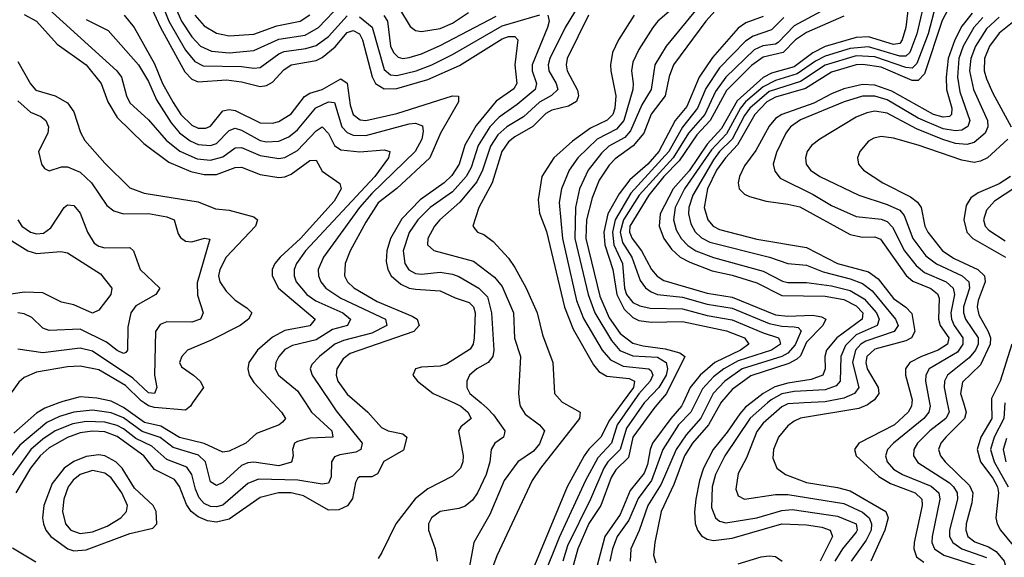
# Model space of a CAD drawing. Header units: inches. Extents: x 884549 to 1028252, y 526810 to 653624.
# Tile 980 of 1056: x 1021076 to 1024247, y 619503 to 621235. Entities that reach past the tile are written whole.
import ezdxf

# ---------------------------------------------------------------- set-up
doc = ezdxf.new("R2010")
doc.units = ezdxf.units.IN
doc.header["$MEASUREMENT"] = 0
doc.layers.add('B0621', color=7, linetype='Continuous')
doc.layers.add('B0622', color=7, linetype='Continuous')

msp = doc.modelspace()

# ---------------------------------------------------------------- linework, layer by layer
at = {"layer": 'B0621', "color": 5}
for points, elevation in [([(1021995.9, 620000), (1022015.9, 619970), (1022080.9, 619910), (1022084.2, 619890), (1022010, 619886.9), (1021970, 619875.4), (1021961.2, 619870), (1021954.6, 619850), (1021956.4, 619830), (1021951.1, 619808.9), (1021910, 619797.2), (1021830, 619809.1), (1021810, 619807.5), (1021790, 619798.3), (1021730, 619743.9), (1021710, 619734.4), (1021690, 619745.6), (1021673.7, 619810), (1021651.6, 619831.6), (1021570, 619856.3), (1021528.5, 619888.5), (1021470, 619908.2), (1021410, 619952.3), (1021370, 619968.7), (1021310, 619976.6), (1021250, 619970.2), (1021203.9, 619956.1), (1021163.2, 619936.8), (1021075.8, 619864.2), (1021015.6, 619790)], 2540), ([(1022077.4, 620000), (1022094.4, 619974.4), (1022178.9, 619870), (1022174.5, 619850), (1022158.6, 619841.4), (1022107, 619833), (1022090, 619826.1), (1022079.9, 619810), (1022078.4, 619761.6), (1022070, 619741.6), (1022050, 619738.1), (1021971.2, 619751.2), (1021845.1, 619754.9), (1021810, 619740.8), (1021730, 619670.6), (1021710, 619665.1), (1021690, 619666.7), (1021670, 619676.4), (1021653.9, 619693.9), (1021641.9, 619721.9), (1021630, 619770), (1021613.5, 619793.5), (1021550, 619817.5), (1021501, 619861), (1021450, 619885.8), (1021410, 619917.1), (1021390, 619927.1), (1021350, 619938.4), (1021290, 619940.7), (1021247.2, 619932.8), (1021190.3, 619909.7), (1021150, 619883.4), (1021112, 619850), (1021052.3, 619767.7)], 2560), ([(1021201.9, 620000), (1021157, 619983), (1021130, 619967.2), (1021057.2, 619902.8)], 2520), ([(1022162.4, 620000), (1022197, 619970), (1022241, 619921), (1022262, 619910), (1022310, 619900.1), (1022322.2, 619890), (1022312, 619848), (1022248.3, 619811.7), (1022228.1, 619771.9), (1022210, 619761.7), (1022170, 619762.4), (1022163.5, 619756.5), (1022156.8, 619743.2), (1022147.9, 619692.1), (1022131.8, 619668.2), (1022103.9, 619656.1), (1022070, 619655), (1021990, 619700.9), (1021950, 619710.6), (1021909.2, 619710.8), (1021850, 619695.3), (1021750, 619625.3), (1021710, 619615.5), (1021680, 619620), (1021650, 619632.7), (1021627.8, 619650), (1021612.4, 619672.4), (1021590.8, 619730.8), (1021573.7, 619753.7), (1021510, 619785.9), (1021475.3, 619830), (1021390, 619892.4), (1021350, 619906.6), (1021310, 619909.3), (1021270, 619903.4), (1021230, 619888.5), (1021170, 619855.2), (1021141.6, 619830), (1021110.9, 619790), (1021063, 619710)], 2580), ([(1021891.1, 620000), (1021919, 619970), (1021932.1, 619950), (1021921.6, 619938.4), (1021911.2, 619930), (1021838.6, 619901.4), (1021803.5, 619870), (1021750, 619844.4), (1021730, 619841), (1021670, 619869.7), (1021590, 619888.4), (1021530, 619924.8), (1021477.6, 619937.6), (1021410, 619985.6), (1021381.1, 620000)], 2520), ([(1021632.6, 620000), (1021625.5, 619990), (1021610, 619977), (1021510, 619985.6), (1021490, 619991.2), (1021477, 620000)], 2480), ([(1022474.5, 620000), (1022496.9, 619990), (1022518.5, 619970), (1022529.5, 619950), (1022496.5, 619923.5), (1022489.1, 619910), (1022504.4, 619830), (1022503.3, 619810), (1022495.4, 619790), (1022470, 619764.1), (1022390, 619723.5), (1022349, 619691), (1022287.2, 619610), (1022242.4, 619517.6), (1022230, 619498.9)], 2620), ([(1022561.6, 620000), (1022582.7, 619982.7), (1022601.6, 619961.6), (1022638.3, 619910), (1022637.5, 619902.6), (1022634.4, 619890), (1022606.1, 619870), (1022594.5, 619850), (1022590.1, 619810), (1022578.3, 619770), (1022550, 619710.5), (1022533.6, 619686.4), (1022510, 619667.6), (1022490, 619659.7), (1022430, 619649.8), (1022401.8, 619630), (1022392.3, 619610), (1022392.3, 619590), (1022414.2, 619530), (1022420.2, 619490)], 2640), ([(1022685.8, 620000), (1022687.1, 619990), (1022704.1, 619964.1), (1022750.3, 619930), (1022765.4, 619910), (1022750, 619867.8), (1022730, 619845.2), (1022680.1, 619810), (1022636.1, 619750), (1022590, 619640.3), (1022537.8, 619550), (1022519.9, 619450)], 2660), ([(1022826.8, 620000), (1022880.8, 619970), (1022878.2, 619950), (1022752.7, 619790), (1022726.5, 619750), (1022612.5, 619507.5), (1022598.7, 619470)], 2680), ([(1023015.9, 620000), (1022975.5, 619944.5), (1022947.9, 619890), (1022908.7, 619851.3), (1022893.7, 619830), (1022839.4, 619730), (1022723.2, 619450)], 2720), ([(1023049.6, 620000), (1023000.2, 619930), (1022982.1, 619870), (1022937.3, 619822.7), (1022897.6, 619750), (1022813.6, 619566.4), (1022758.4, 619430)], 2740), ([(1023087.1, 620000), (1023030, 619918.6), (1023009.6, 619850), (1022970, 619810.2), (1022957.2, 619790), (1022914.3, 619690), (1022840.1, 619540.1), (1022825, 619490)], 2760), ([(1023133.1, 620000), (1023117.8, 619982.2), (1023050.7, 619890), (1023036.2, 619823.8), (1022995.8, 619784.2), (1022980.7, 619759.3), (1022947.1, 619670), (1022908.5, 619611.5), (1022872.9, 619530), (1022839.7, 619410)], 2780), ([(1023212.2, 620000), (1023207.7, 619990), (1023172.6, 619950), (1023113.9, 619870), (1023105.8, 619850), (1023097.8, 619802.2), (1023086.5, 619773.5), (1023041.7, 619718.3), (1023010, 619640.8), (1022960.5, 619570), (1022936, 619476)], 2820), ([(1023251.9, 620000), (1023237.2, 619970), (1023197.7, 619930), (1023147, 619850), (1023110.2, 619750), (1023068, 619692), (1023037.4, 619622.6), (1023000.5, 619570), (1022985.1, 619530), (1022976.9, 619490)], 2840), ([(1023294.1, 620000), (1023269.5, 619950.5), (1023222.4, 619897.6), (1023189.6, 619850), (1023141.9, 619738.1), (1023098.5, 619670), (1023070.7, 619589.3), (1023043.9, 619530), (1023041.7, 619490)], 2860), ([(1023333.5, 620000), (1023293.9, 619930), (1023242.9, 619870), (1023216.8, 619830), (1023182.6, 619737.4), (1023141.7, 619650), (1023120.9, 619550), (1023117.3, 619510), (1023124.9, 619484.9)], 2880), ([(1023431.5, 620000), (1023413.8, 619986.2), (1023394.8, 619965.2), (1023354.6, 619905.4), (1023309.2, 619850), (1023278.1, 619790), (1023265.1, 619750), (1023253.7, 619690), (1023248.7, 619648.7), (1023251.4, 619611.4), (1023258.7, 619590), (1023271.5, 619571.5), (1023290, 619561), (1023310, 619557), (1023370, 619564), (1023530.3, 619610.3), (1023610, 619607.7), (1023659.6, 619599.6), (1023686, 619590), (1023693.6, 619570), (1023654.2, 619490)], 2920), ([(1023484.3, 620000), (1023428.6, 619951.4), (1023347, 619830), (1023316.8, 619770), (1023306.3, 619730), (1023303.6, 619663.6), (1023316.8, 619630), (1023330, 619619.3), (1023350, 619613.7), (1023450, 619629.4), (1023530, 619653.8), (1023563.7, 619656.3), (1023710, 619635.4), (1023770.3, 619610), (1023773.4, 619590), (1023770, 619583.4), (1023725.8, 619530), (1023701.3, 619490)], 2940), ([(1023602.3, 620000), (1023550, 619997.2), (1023530, 619988), (1023470, 619935.4), (1023450, 619907.9), (1023416.2, 619823.7), (1023390, 619773.1), (1023382.7, 619722.7), (1023390, 619700.2), (1023410, 619690.2), (1023510, 619704.9), (1023550, 619705.1), (1023730, 619676.3), (1023790, 619647.6), (1023811.4, 619630), (1023819.7, 619610), (1023818.4, 619590), (1023802.5, 619557.5), (1023753.9, 619490)], 2960), ([(1023815.1, 620000), (1023806.4, 619993.6), (1023778, 619982), (1023590, 619950.8), (1023570, 619941.5), (1023550, 619926.3), (1023519.6, 619890), (1023503, 619850), (1023501.9, 619821.9), (1023514.1, 619790), (1023542.7, 619770), (1023610, 619743.6), (1023710, 619727.7), (1023750, 619717), (1023865.7, 619650), (1023872.7, 619630), (1023862.4, 619590), (1023817.4, 619490)], 2980), ([(1023948.7, 620000), (1023947.7, 619990), (1023937.6, 619970), (1023893.2, 619930), (1023778, 619870), (1023763.9, 619850), (1023770.1, 619830), (1023842.7, 619762.7), (1023880.7, 619740.7), (1023959.8, 619710), (1023980.9, 619690), (1023982.1, 619670), (1023956.1, 619550), (1023955, 619530), (1023964.1, 619504.1), (1023987.4, 619487.4)], 3020), ([(1024006.1, 620000), (1024007.9, 619990), (1024003.6, 619970), (1023987.7, 619950), (1023890.1, 619870), (1023871, 619850), (1023864.8, 619830), (1023870.1, 619810), (1023890, 619787), (1023919.5, 619770), (1024011.8, 619731.8), (1024036, 619710), (1024039.8, 619690), (1024014.4, 619570), (1024014, 619550), (1024021.6, 619530), (1024051.8, 619510), (1024156, 619476)], 3040), ([(1024063, 620000), (1024069.1, 619970), (1024058.7, 619950), (1024006.9, 619910), (1023966.8, 619870), (1023955.7, 619850), (1023954.1, 619830), (1023968.5, 619808.5), (1024070, 619742.8), (1024083.7, 619730), (1024095.2, 619710), (1024095.8, 619690), (1024070.3, 619590), (1024070.6, 619570), (1024081, 619550), (1024109.7, 619529.7), (1024190, 619502)], 3060), ([(1024115.1, 620000), (1024124.5, 619970), (1024118.4, 619950), (1024058.2, 619890), (1024042.1, 619870), (1024035.5, 619850), (1024041.2, 619830), (1024056.9, 619810), (1024134.5, 619734.5), (1024145.5, 619710), (1024142.1, 619677.9), (1024124.3, 619610), (1024122.6, 619590), (1024129.5, 619570), (1024152.4, 619552.4), (1024196.2, 619536.2), (1024221, 619521), (1024246.7, 619490), (1024252.1, 619470)], 3080), ([(1024206.2, 620000), (1024206.4, 619950), (1024171.8, 619890), (1024159.2, 619850), (1024169.8, 619810), (1024210, 619757.7), (1024224.9, 619730), (1024228.2, 619710), (1024220, 619630), (1024223.5, 619610), (1024235.1, 619590), (1024296, 619516)], 3120), ([(1024248.2, 620000), (1024245.1, 619950), (1024214.4, 619890), (1024202.9, 619850), (1024214, 619810), (1024259.4, 619730)], 3140), ([(1024254.2, 619885.8), (1024243.4, 619850), (1024251.4, 619810)], 3160), ([(1021052.9, 619532.9), (1021127.9, 619487.9)], 2580), ([(1023390, 619481.8), (1023463.7, 619503.7), (1023490, 619507.6), (1023510, 619505), (1023531.7, 619490)], 2880)]:
    msp.add_lwpolyline(points, dxfattribs=dict(at, elevation=elevation))
for points, elevation in [([(1021330, 619832.7), (1021290, 619827.5), (1021250, 619811.3), (1021219, 619790), (1021180, 619740), (1021153.2, 619670), (1021149.4, 619630), (1021152.1, 619610), (1021160.1, 619590), (1021175.5, 619570), (1021230.2, 619530), (1021250, 619523.2), (1021290, 619526.8), (1021430, 619579.7), (1021504.1, 619596), (1021517.8, 619610), (1021515.3, 619650), (1021505.7, 619670), (1021445.2, 619725.2), (1021405.9, 619790), (1021385.2, 619810), (1021350, 619829.4)], 2620), ([(1021310, 619781.9), (1021270, 619769.2), (1021248.3, 619751.7), (1021231.8, 619730), (1021217.8, 619690), (1021213.2, 619650), (1021222.6, 619610), (1021240.1, 619590), (1021270, 619579.3), (1021310, 619584.7), (1021356.8, 619603.2), (1021401, 619630), (1021419.4, 619650), (1021422.7, 619670), (1021404.1, 619710), (1021370, 619759), (1021350, 619773.5)], 2640)]:
    msp.add_lwpolyline(points, close=True, dxfattribs=dict(at, elevation=elevation))
at = {"layer": 'B0622', "color": 5}
for points, elevation in [([(1023315.4, 621390), (1023131.2, 621230), (1023114.6, 621210), (1023070, 621139.4), (1023050, 621098.5), (1023046.2, 621070), (1023052, 621030), (1023050.1, 621010), (1023021.3, 620910), (1022997.7, 620882.3), (1022935.6, 620850), (1022873.4, 620790), (1022845.5, 620750), (1022820.4, 620690), (1022813.4, 620646.6), (1022824.2, 620530), (1022868.5, 620330), (1022892, 620272), (1022952.2, 620170), (1022978.7, 620138.7), (1023018.8, 620118.8), (1023102.3, 620110), (1023110, 620104.1), (1023115.4, 620090), (1023106.5, 620070), (1023070, 620029), (1023049.6, 620000)], 2740), ([(1023945.7, 621350), (1023930.2, 621210), (1023918.2, 621170), (1023910, 621158.6), (1023890, 621154.8), (1023810, 621180.1), (1023770, 621177.6), (1023670, 621148.6), (1023630, 621128.2), (1023570, 621083.8), (1023497.3, 621062.7), (1023470, 621049.2), (1023386, 620974), (1023335.7, 620884.3), (1023290, 620834.2), (1023231.4, 620748.6), (1023180.4, 620690), (1023138.4, 620610), (1023135, 620570), (1023150.8, 620530), (1023175.4, 620495.4), (1023203.2, 620470), (1023233.6, 620453.6), (1023305.9, 620425.9), (1023370, 620412.4), (1023450, 620387.6), (1023530, 620346.1), (1023670, 620344.4), (1023730, 620333.8), (1023770, 620312.6), (1023790.8, 620290), (1023789.2, 620270), (1023707.2, 620210), (1023673.7, 620170), (1023669.1, 620150), (1023670.3, 620109.7), (1023662.4, 620090), (1023624.5, 620075.5), (1023550, 620064.3), (1023507.6, 620052.4), (1023469.8, 620030), (1023431.5, 620000)], 2920), ([(1021562.2, 621310), (1021597, 621230), (1021630, 621179.5), (1021658.1, 621150), (1021693.4, 621133.4), (1021750, 621128.9), (1021830, 621136.2), (1021910, 621172.5), (1021994.8, 621185.2), (1022038, 621210), (1022110, 621285.5)], 2660), ([(1022892.2, 621310), (1022832.5, 621210), (1022783.4, 621110), (1022777.8, 621090), (1022779.8, 621070), (1022803.7, 621030), (1022809.2, 621010), (1022789, 620991), (1022750, 620969.7), (1022697.9, 620922.1), (1022644.3, 620890), (1022616, 620864), (1022592.2, 620827.8), (1022566.7, 620750), (1022547.5, 620712.5), (1022493, 620647), (1022428.3, 620590), (1022411.5, 620570), (1022390.7, 620530), (1022389.6, 620509.6), (1022410, 620490.9), (1022537.2, 620457.2), (1022605.4, 620405.4), (1022630, 620375.3), (1022665.7, 620290), (1022668.9, 620208.9), (1022688.2, 620150), (1022682.1, 620030), (1022685.8, 620000)], 2660), ([(1023995.9, 621324.1), (1023964.9, 621190), (1023943, 621130), (1023930, 621117.5), (1023910, 621117.7), (1023810, 621148.2), (1023750, 621142.3), (1023670, 621117.9), (1023638.4, 621101.6), (1023579.5, 621060.5), (1023510, 621039.8), (1023470, 621019.1), (1023413.5, 620970), (1023396.8, 620950), (1023352.2, 620867.8), (1023303.9, 620816.1), (1023217.2, 620690), (1023186.9, 620630), (1023181.8, 620590), (1023190, 620558.1), (1023205.7, 620530), (1023227.1, 620507.1), (1023253.6, 620490), (1023310, 620468.5), (1023470, 620425.1), (1023532.6, 620392.6), (1023550, 620388.5), (1023610, 620388.7), (1023690, 620377.8), (1023750, 620363), (1023795.7, 620335.7), (1023834.9, 620290), (1023843.5, 620270), (1023837.3, 620250), (1023770, 620219.1), (1023734.9, 620185.1), (1023720, 620150), (1023718.2, 620070), (1023704.9, 620055.1), (1023670, 620042.5), (1023570, 620037.2), (1023530, 620029.6), (1023495.7, 620010), (1023484.3, 620000)], 2940), ([(1021169.5, 621269.5), (1021388.8, 621070), (1021403.2, 621050), (1021419.1, 620990), (1021430, 620967.4), (1021490, 620912.2), (1021547, 620847), (1021591.1, 620811.1), (1021646.9, 620786.9), (1021690, 620782.5), (1021730, 620793.5), (1021770, 620822.1), (1021790, 620823.2), (1021850, 620797.5), (1021910, 620788), (1021930, 620790.6), (1021970, 620813.9), (1022030, 620876.6), (1022050, 620890.1), (1022070, 620868.9), (1022090, 620830.1), (1022110, 620816.1), (1022171.1, 620808.9), (1022250, 620816), (1022267.6, 620810), (1022263.3, 620790), (1022219.1, 620730), (1021995.7, 620490), (1021967, 620450), (1021960.1, 620430), (1021959.7, 620410), (1021966.3, 620390), (1022000.7, 620350), (1022029.6, 620329.6), (1022116.9, 620290), (1022140.7, 620270), (1022131, 620250), (1022083.2, 620236.8), (1022030, 620203.4), (1021954.6, 620185.4), (1021930, 620172.5), (1021910.1, 620150), (1021900.9, 620130), (1021898.7, 620110), (1021908.8, 620090), (1021970, 620038.7), (1021995.9, 620000)], 2540), ([(1021501.4, 621270), (1021528.9, 621210), (1021607.3, 621067.3), (1021630, 621043.4), (1021650, 621034.8), (1021741.3, 621041.3), (1021790, 621035.5), (1021850, 621020.2), (1021870, 621022.9), (1021890, 621034.2), (1021926, 621074), (1021949.8, 621090.2), (1022030, 621104.1), (1022050, 621113.2), (1022091.8, 621148.2), (1022130, 621194.4), (1022150, 621200.2), (1022170, 621189.2), (1022179.5, 621170), (1022210.8, 621050.8), (1022221.5, 621030), (1022250, 621012.1), (1022290, 621013.1), (1022390, 621042.1), (1022492.1, 621087.9), (1022630, 621173.7), (1022650, 621180.9), (1022670, 621180.7), (1022680.1, 621170), (1022670.7, 621090), (1022676.4, 621030), (1022667.2, 621012.8), (1022610, 620972.8), (1022545.7, 620894.3), (1022509.6, 620830.4), (1022490.8, 620769.2), (1022467.2, 620732.8), (1022443.2, 620710), (1022365.6, 620654.4), (1022306.4, 620593.6), (1022270, 620530), (1022257.9, 620490), (1022255.8, 620455.8), (1022260.8, 620430), (1022272.5, 620410), (1022303.2, 620383.2), (1022330, 620370.3), (1022350, 620366.6), (1022430, 620361.9), (1022478.6, 620338.5), (1022523.7, 620323.7), (1022537.3, 620310), (1022542.2, 620290), (1022539, 620210), (1022536.7, 620190), (1022526.4, 620173.6), (1022450, 620124.6), (1022430, 620118.4), (1022370, 620115.6), (1022350.5, 620110), (1022341.7, 620090), (1022356.9, 620070), (1022407.5, 620030), (1022474.5, 620000)], 2620), ([(1021532.2, 621290), (1021555.8, 621230), (1021610, 621136.5), (1021640.2, 621100.2), (1021666.6, 621086.6), (1021790, 621084.1), (1021830, 621078.6), (1021850, 621081.4), (1021910, 621124.7), (1021927.4, 621132.6), (1021997.3, 621142.7), (1022030, 621152.4), (1022070, 621181.6), (1022130, 621248.1)], 2640), ([(1022299.1, 621270), (1022333.4, 621213.4), (1022350, 621200.9), (1022370, 621197), (1022430, 621206.9), (1022470, 621224.4), (1022521.1, 621258.9)], 2680), ([(1023271.3, 621288.7), (1023158.3, 621150), (1023121.1, 621090), (1023109.2, 621010), (1023079.6, 620960.4), (1023043.4, 620876.6), (1023024.2, 620855.8), (1022972.8, 620827.2), (1022950, 620805.4), (1022906.7, 620750), (1022878.7, 620690), (1022865.9, 620630), (1022863.6, 620530), (1022906.1, 620350), (1022928, 620290), (1022981.3, 620201.3), (1023008.8, 620168.8), (1023050, 620152.2), (1023130, 620147.5), (1023158.2, 620130), (1023162.3, 620110), (1023157.4, 620090), (1023134, 620050), (1023090, 620004.1), (1023087.1, 620000)], 2760), ([(1023325.1, 621274.9), (1023286.1, 621230), (1023181, 621090), (1023167.4, 621052.6), (1023154.5, 620990), (1023110, 620930.3), (1023086.1, 620870), (1023051.8, 620828.2), (1022993.5, 620786.5), (1022973.9, 620766.1), (1022942.1, 620717.9), (1022919.3, 620660.7), (1022901.1, 620590), (1022898.6, 620530), (1022943.7, 620343.7), (1022974, 620274), (1023010, 620223.8), (1023050, 620192.7), (1023083.9, 620183.9), (1023155, 620175), (1023201.6, 620161.6), (1023218, 620150), (1023159.1, 620030), (1023133.1, 620000)], 2780), ([(1023672.1, 621270), (1023570, 621215.9), (1023518.2, 621161.8), (1023510, 621156.7), (1023469.4, 621150.6), (1023441.6, 621138.4), (1023350, 621050.4), (1023316.6, 621003.4), (1023282.2, 620930), (1023230.2, 620870), (1023180.1, 620790), (1023070.6, 620670), (1023020.4, 620590), (1023009.4, 620550), (1023016.9, 620516.9), (1023047.2, 620470), (1023074.2, 620394.2), (1023091.5, 620371.5), (1023110, 620357.9), (1023130, 620349.8), (1023210, 620341.5), (1023290, 620318.9), (1023370, 620305.3), (1023490, 620255.6), (1023530, 620247.7), (1023570, 620245.8), (1023582.9, 620242.9), (1023592.7, 620232.7), (1023572.9, 620187.1), (1023550, 620160.3), (1023529.9, 620150.1), (1023403, 620110), (1023346.8, 620070), (1023309.1, 620030), (1023294.1, 620000)], 2860), ([(1024074.2, 621285.8), (1024046.9, 621233.1), (1023990, 621061.1), (1023970, 621039.7), (1023950, 621039.8), (1023850, 621082.2), (1023791.3, 621091.3), (1023770, 621090.3), (1023690, 621066.3), (1023606.1, 621013.9), (1023510, 620985.9), (1023482.5, 620970), (1023443.4, 620930), (1023387.8, 620832.2), (1023348.9, 620790), (1023320.4, 620750), (1023291.3, 620690), (1023279.8, 620630), (1023291.9, 620590), (1023309.6, 620570), (1023330, 620558.9), (1023450, 620528), (1023610, 620500.6), (1023709.5, 620450), (1023810, 620422.9), (1023840.4, 620400.4), (1023890, 620336.5), (1023930, 620308.9), (1023948.7, 620288.7), (1023958.6, 620230), (1023948, 620210), (1023930, 620200.5), (1023830, 620173.9), (1023804, 620150), (1023801, 620130), (1023805.7, 620110), (1023841, 620050), (1023843.1, 620030), (1023828.5, 620010), (1023815.1, 620000)], 2980), ([(1021090, 621252.2), (1021129.6, 621230), (1021196.7, 621156.7), (1021290, 621089.7), (1021337.5, 621030), (1021359.5, 620970), (1021390, 620920.1), (1021475.9, 620835.9), (1021555.7, 620775.7), (1021626.4, 620746.4), (1021670, 620736.1), (1021710, 620736.4), (1021770, 620758.8), (1021790, 620759.7), (1021850, 620736.6), (1021910, 620726.9), (1021930, 620728.9), (1021950, 620737.2), (1022010, 620781.5), (1022030, 620782.5), (1022050, 620747.6), (1022107.2, 620707.2), (1022111.5, 620690), (1022089, 620650), (1021979.8, 620530), (1021914.7, 620470), (1021897.6, 620450), (1021888.9, 620430), (1021888.9, 620410), (1021909.4, 620370), (1022027.2, 620270), (1022010, 620248.5), (1021930, 620233.2), (1021890, 620212.3), (1021841.1, 620170), (1021813.8, 620130), (1021810.1, 620110), (1021814.2, 620090), (1021830, 620065.7), (1021891.1, 620000)], 2520), ([(1021412.1, 621250), (1021443.8, 621210), (1021510, 621092.5), (1021535.5, 621030), (1021570, 620968.9), (1021595.1, 620930), (1021630, 620895.4), (1021650, 620885.9), (1021674.8, 620885.2), (1021690, 620892.3), (1021730, 620941), (1021750, 620946.2), (1021770, 620942.3), (1021850, 620903.2), (1021890, 620901.7), (1021910, 620906.8), (1021950, 620931.6), (1021992.5, 620987.5), (1022010, 620998), (1022050, 621009.8), (1022110, 621044.8), (1022130.4, 621030.4), (1022140.2, 620960.2), (1022149.2, 620930), (1022172.1, 620912.1), (1022190.1, 620910.1), (1022290, 620932.6), (1022469.4, 620989.4), (1022489, 620989), (1022488.9, 620970), (1022430.8, 620870), (1022396.5, 620790), (1022290, 620691.7), (1022230, 620644.5), (1022190, 620583.2), (1022139.9, 620490), (1022123.8, 620450), (1022121.3, 620410), (1022131.4, 620390), (1022151.3, 620371.3), (1022227.5, 620327.5), (1022339.7, 620279.7), (1022355.3, 620270), (1022362.5, 620250), (1022345.6, 620230), (1022140.2, 620159.8), (1022117.3, 620142.7), (1022096.9, 620110), (1022094.8, 620090), (1022099.9, 620070), (1022130, 620028.1), (1022162.4, 620000)], 2580), ([(1021639.2, 621250), (1021670, 621215.3), (1021710, 621191.7), (1021750, 621182.9), (1021830, 621188.7), (1021904.3, 621215.7), (1021978.9, 621230), (1022010, 621250.8)], 2680), ([(1022170, 621244.2), (1022211.1, 621211.1), (1022250, 621074.5), (1022270, 621057.8), (1022290, 621055.3), (1022352.6, 621070), (1022403.2, 621090), (1022470, 621123), (1022630, 621215.8), (1022750.5, 621250.5)], 2640), ([(1022248.8, 621248.8), (1022260.1, 621230), (1022269.8, 621150), (1022279.3, 621130), (1022294.6, 621114.6), (1022310, 621110.4), (1022330, 621112.9), (1022370, 621125.1), (1022430, 621151.9), (1022610, 621246.6)], 2660), ([(1022776.2, 621250), (1022781.2, 621230), (1022775.1, 621210), (1022726.6, 621090), (1022726.2, 621070), (1022740.5, 621030), (1022735.5, 621010), (1022678.4, 620961.6), (1022619.4, 620920.6), (1022590.2, 620889.8), (1022552.3, 620830), (1022530, 620759.1), (1022513.9, 620730), (1022470, 620680.8), (1022398, 620630), (1022358.3, 620590), (1022330, 620549.3), (1022310.4, 620490), (1022316.2, 620450), (1022329.1, 620429.1), (1022350, 620417.3), (1022370, 620414.7), (1022430, 620421.2), (1022470, 620415.2), (1022490, 620408.1), (1022554.6, 620370), (1022582.1, 620342.1), (1022595.2, 620290), (1022602.3, 620170), (1022599, 620150), (1022584.2, 620130), (1022548.1, 620110), (1022524.7, 620090), (1022515.5, 620070), (1022515.9, 620050), (1022525.2, 620030), (1022561.6, 620000)], 2640), ([(1022907.9, 621250), (1022839.3, 621110), (1022835.5, 621090), (1022838.9, 621070), (1022871.8, 621008.2), (1022875.4, 620990), (1022868.5, 620971.5), (1022843.7, 620956.3), (1022790, 620943.9), (1022770, 620932.6), (1022728.7, 620891.3), (1022670, 620858.1), (1022650, 620842), (1022628.6, 620810), (1022597.2, 620710), (1022554.2, 620630), (1022535.5, 620570), (1022550.1, 620550.1), (1022570, 620542.8), (1022600.8, 620520.8), (1022650, 620466.4), (1022670, 620436.3), (1022707.2, 620370), (1022742.6, 620290), (1022759.4, 620219.4), (1022792.8, 620130), (1022798.6, 620030), (1022822.4, 620002.4), (1022826.8, 620000)], 2680), ([(1023054.6, 621250), (1023003.9, 621170), (1022985.1, 621130), (1022978.1, 621090), (1022979.2, 621070), (1022995.7, 620990), (1022992.2, 620950), (1022985.7, 620930), (1022968.2, 620911.8), (1022914, 620886), (1022855.8, 620844.2), (1022795.6, 620790), (1022757.1, 620730), (1022745.2, 620654.8), (1022750, 620611.7), (1022772.7, 620552.7), (1022830, 620308.6), (1022858, 620238), (1022923.4, 620123.4), (1022941.4, 620101.4), (1022966.9, 620086.9), (1023038.7, 620078.7), (1023055.8, 620070), (1023052.4, 620050), (1023015.9, 620000)], 2720), ([(1023470, 621245.7), (1023414.7, 621225.3), (1023390, 621208.2), (1023307, 621113), (1023264.1, 621050), (1023224.5, 620955.5), (1023187.1, 620910), (1023134, 620810), (1023099.3, 620770), (1023040.7, 620719.3), (1023006.3, 620673.7), (1022970.4, 620609.6), (1022956.9, 620550), (1022960.5, 620510), (1022986.4, 620430), (1022998.9, 620350), (1023022.8, 620302.8), (1023050, 620275.5), (1023070, 620265.9), (1023110, 620260), (1023210, 620262.5), (1023352, 620232), (1023410.1, 620210), (1023423.9, 620190), (1023397.6, 620170), (1023314.8, 620130), (1023266.8, 620090), (1023234.9, 620050), (1023212.2, 620000)], 2820), ([(1023537.2, 621242.8), (1023497.3, 621202.7), (1023438.1, 621181.9), (1023413.6, 621166.4), (1023330, 621080.5), (1023286, 621014), (1023259, 620950), (1023210.8, 620889.2), (1023166.5, 620810), (1023043.9, 620676.1), (1022993.2, 620590), (1022984.7, 620550), (1022989.3, 620509.4), (1023017.5, 620450), (1023023.8, 620370), (1023030, 620349.7), (1023050, 620323.3), (1023072.9, 620312.9), (1023105.8, 620305.8), (1023210, 620303.1), (1023290, 620282), (1023370, 620268.1), (1023470, 620225.7), (1023519.2, 620210), (1023522.6, 620202.6), (1023526.1, 620190), (1023497.5, 620170), (1023390, 620135.3), (1023343.4, 620110), (1023310, 620084.4), (1023274.4, 620045.6), (1023251.9, 620000)], 2840), ([(1023730, 621247), (1023610, 621193.7), (1023574.8, 621170), (1023535, 621130), (1023470, 621114), (1023432.7, 621087.3), (1023352.5, 621007.5), (1023299, 620910), (1023256.3, 620863.7), (1023199.4, 620780.6), (1023150, 620730), (1023101.5, 620670), (1023040.9, 620570), (1023040.1, 620550), (1023048.1, 620530), (1023078.3, 620490), (1023111, 620430), (1023129, 620409), (1023150, 620394.8), (1023290, 620353.7), (1023370, 620340.6), (1023510, 620284.1), (1023550, 620279.7), (1023630, 620283.1), (1023657.7, 620277.7), (1023672.1, 620270), (1023662.4, 620250), (1023610, 620196.5), (1023590, 620152.4), (1023579.1, 620140.9), (1023552.5, 620127.5), (1023430, 620088), (1023370, 620043.1), (1023335.8, 620004.2), (1023333.5, 620000)], 2880), ([(1024020.1, 621259.9), (1024001.5, 621190), (1023965.7, 621094.3), (1023950, 621079.5), (1023930, 621081), (1023830, 621115.4), (1023770, 621119.1), (1023670, 621088.9), (1023590, 621035.9), (1023490, 621003.8), (1023427.6, 620950), (1023410, 620926.5), (1023369.9, 620850), (1023329.7, 620810.3), (1023310, 620784.1), (1023243.6, 620670), (1023231, 620630), (1023229.3, 620610), (1023236.8, 620576.8), (1023251.2, 620551.2), (1023271.9, 620531.9), (1023298.5, 620518.5), (1023490.2, 620470), (1023550, 620449.1), (1023610, 620444.2), (1023663.1, 620423.1), (1023750, 620400.3), (1023790, 620385), (1023820.9, 620360.9), (1023897, 620270), (1023905, 620250), (1023892.3, 620230), (1023800.5, 620199.5), (1023784.9, 620190), (1023767.5, 620170), (1023757.6, 620130), (1023777.9, 620050), (1023764.6, 620030), (1023730, 620015.2), (1023670, 620003.6), (1023602.3, 620000)], 2960), ([(1024143.4, 621256.6), (1024110, 621214.7), (1024087.5, 621170), (1024065.9, 621110), (1024059.2, 621050), (1024060.6, 621010), (1024077.4, 620950), (1024077, 620930), (1024070, 620923.4), (1024050, 620921.3), (1024018.9, 620930), (1023884.4, 621004.4), (1023830, 621024.6), (1023790, 621026.5), (1023730, 621012), (1023690, 620996.8), (1023633.9, 620966.1), (1023530.5, 620930), (1023510, 620916.4), (1023490, 620892.1), (1023446.7, 620813.3), (1023410, 620763.8), (1023393.6, 620730), (1023389.2, 620709.2), (1023393.2, 620690), (1023410, 620673.2), (1023425.9, 620665.9), (1023479.5, 620650), (1023550, 620641.2), (1023588.3, 620631.7), (1023750, 620543), (1023790, 620534.7), (1023830, 620535.9), (1023847.7, 620527.7), (1023930.4, 620410.4), (1023952.6, 620392.6), (1024010, 620368.9), (1024031.6, 620351.6), (1024037.3, 620337.3), (1024034.6, 620270), (1024040.4, 620250), (1024068.2, 620210), (1024064.2, 620190), (1024034.3, 620170), (1023980.6, 620150), (1023943, 620130), (1023928.3, 620110), (1023928.5, 620090), (1023949.8, 620010), (1023948.7, 620000)], 3020), ([(1024177.6, 621242.4), (1024149, 621210), (1024114.7, 621150), (1024100.7, 621110), (1024096, 621050), (1024103.2, 621003.2), (1024135.8, 620910), (1024129.3, 620890.7), (1024110, 620879.6), (1024090, 620877.1), (1024050, 620883.6), (1023970, 620917.7), (1023870, 620977.1), (1023830, 620988.7), (1023790, 620988.4), (1023731.4, 620970), (1023590, 620912), (1023558.2, 620890), (1023542.8, 620870), (1023513.2, 620806.8), (1023502.3, 620770), (1023507.3, 620747.3), (1023525, 620725), (1023631.8, 620671.8), (1023690, 620635.9), (1023770, 620600.9), (1023850, 620592.9), (1023870, 620585.2), (1023886.5, 620566.5), (1023925.7, 620490), (1023962.6, 620442.6), (1023990, 620421), (1024059.7, 620390), (1024082.7, 620370), (1024086.2, 620350), (1024074.4, 620290), (1024076.7, 620270), (1024085, 620250), (1024113.5, 620210), (1024113.8, 620190), (1024095.9, 620164.1), (1024005.2, 620110), (1023994.2, 620090), (1023993.2, 620070), (1024006.1, 620000)], 3040), ([(1024230, 621243), (1024190, 621205.5), (1024154.3, 621150), (1024139.3, 621110), (1024135.1, 621070), (1024148, 621010), (1024193.3, 620910), (1024193.8, 620890), (1024185.4, 620870), (1024150, 620839.5), (1024126.7, 620833.3), (1024090, 620836.6), (1024048.6, 620848.6), (1023963.9, 620884), (1023870, 620933.7), (1023830, 620940.8), (1023804.5, 620935.5), (1023770, 620920.6), (1023653, 620850), (1023626.4, 620830), (1023611.6, 620810), (1023606.5, 620790), (1023608.9, 620770), (1023622.8, 620750), (1023652.9, 620730), (1023778.9, 620670), (1023870, 620640.1), (1023910, 620621.2), (1023924.7, 620604.7), (1023952, 620530), (1023994.7, 620474.7), (1024028.2, 620448.2), (1024111.4, 620410), (1024133.2, 620390), (1024134.4, 620370), (1024116, 620310), (1024115.5, 620290), (1024121.6, 620270), (1024162.9, 620210), (1024163, 620190), (1024154.2, 620170), (1024134.1, 620145.9), (1024063.7, 620090), (1024054.3, 620070), (1024052.8, 620050), (1024063, 620000)], 3060), ([(1021290, 621235.9), (1021360.6, 621200.6), (1021458.6, 621090), (1021490, 621035.6), (1021516.6, 620976.6), (1021563.1, 620903.1), (1021590.6, 620870.6), (1021624.3, 620844.3), (1021650, 620832.9), (1021690.5, 620829.5), (1021710, 620836.6), (1021750, 620877.8), (1021770, 620885.4), (1021790, 620879.7), (1021850, 620846.3), (1021870, 620842.1), (1021910, 620843.9), (1021942.1, 620857.9), (1021970, 620880.1), (1022029.3, 620950.7), (1022070.1, 620970.1), (1022090, 620968.4), (1022113.6, 620890), (1022130, 620871.4), (1022150, 620863.1), (1022190, 620862.2), (1022330, 620899.6), (1022350, 620901.5), (1022372.8, 620892.8), (1022375.3, 620875.3), (1022370.6, 620850), (1022349.1, 620810), (1022210, 620675), (1022170.5, 620630), (1022053.8, 620470), (1022037.2, 620430), (1022037.6, 620410), (1022045.5, 620390), (1022061.4, 620370), (1022110, 620338.3), (1022253.3, 620270), (1022257.8, 620250), (1022210, 620225), (1022118.5, 620201.5), (1022091.1, 620190), (1022040.9, 620150), (1022016.5, 620123.5), (1022011.6, 620110), (1022017.8, 620090), (1022077.4, 620000)], 2560), ([(1024278.4, 621230), (1024230, 621191.4), (1024199.3, 621150), (1024183.3, 621110), (1024182.5, 621070), (1024190, 621044.8), (1024210, 620998.5), (1024268.9, 620890)], 3080), ([(1021070, 621101), (1021110, 621028.3), (1021128, 621008), (1021190, 620989.7), (1021230, 620967.2), (1021250, 620938.4), (1021271.8, 620871.8), (1021285.9, 620845.9), (1021350, 620772.5), (1021430, 620693.8), (1021476.4, 620676.4), (1021650, 620648.2), (1021706, 620626), (1021750, 620621.1), (1021830, 620600.1), (1021841.8, 620590), (1021835.5, 620570), (1021741.1, 620470), (1021720.1, 620430), (1021716.2, 620410), (1021720.3, 620390), (1021740.7, 620360.7), (1021770, 620331.6), (1021807, 620307), (1021823.7, 620290), (1021812.2, 620270), (1021785.2, 620250), (1021690, 620200.8), (1021616.5, 620170), (1021597.7, 620150), (1021590.8, 620130), (1021596.8, 620116.8), (1021635.5, 620090), (1021656.6, 620070), (1021668.1, 620050), (1021632.6, 620000)], 2480), ([(1021070, 620973.4), (1021110, 620937.7), (1021143.4, 620923.4), (1021159.8, 620910), (1021168.3, 620890), (1021166, 620870), (1021135.8, 620810), (1021145.4, 620770), (1021155.6, 620755.6), (1021170, 620748), (1021210, 620760.5), (1021230, 620761.2), (1021270, 620743.9), (1021306.5, 620710), (1021356.3, 620636.3), (1021379.2, 620619.3), (1021409.6, 620609.7), (1021490, 620611), (1021550, 620599.4), (1021572.8, 620590), (1021585.5, 620545.5), (1021593.3, 620533.2), (1021610, 620521.8), (1021630, 620518.9), (1021671.1, 620531.1), (1021687.5, 620527.5), (1021647.2, 620387.2), (1021647.8, 620347.8), (1021666.3, 620290), (1021658.2, 620270), (1021630, 620260.1), (1021550, 620261.5), (1021527.5, 620252.5), (1021512.6, 620230), (1021510.1, 620090), (1021517.5, 620050), (1021509.3, 620030.7), (1021490, 620033.2), (1021439.5, 620079.5), (1021310, 620166.9), (1021270, 620176.1), (1021150, 620161.7), (1021070, 620173.6)], 2460), ([(1024258.5, 620850), (1024193.2, 620790), (1024170, 620778.8), (1024150, 620775.5), (1024110, 620782.7), (1023970, 620831.4), (1023890, 620853), (1023850, 620858.5), (1023826.8, 620853.2), (1023810, 620843.4), (1023781.2, 620810), (1023774.1, 620790), (1023777.7, 620770), (1023793.4, 620750), (1023855.9, 620710), (1023944.6, 620664.6), (1023967.5, 620647.5), (1023978.8, 620630), (1023991.4, 620570), (1024000.9, 620550), (1024047.7, 620490), (1024085.6, 620465.6), (1024161.7, 620430), (1024183.3, 620410), (1024185.3, 620390), (1024162.5, 620330), (1024159.6, 620310), (1024164.5, 620284.5), (1024195.3, 620230), (1024202, 620210), (1024201.2, 620190), (1024170, 620123), (1024112.5, 620067.5), (1024105.8, 620030), (1024115.1, 620000)], 3080), ([(1024267.1, 620730), (1024230, 620706.6), (1024162.8, 620677.2), (1024139.1, 620660.9), (1024123.9, 620636.1), (1024116.2, 620590), (1024126.6, 620550), (1024145.2, 620530), (1024250.4, 620470)], 3120), ([(1024284.4, 620695.6), (1024215.7, 620650), (1024190, 620621.1), (1024179.7, 620590), (1024185.2, 620570), (1024196.8, 620556.8), (1024250, 620522.3)], 3140), ([(1021070.1, 620590), (1021082.9, 620570), (1021110, 620550.1), (1021130, 620545.4), (1021152.4, 620547.6), (1021175.6, 620564.4), (1021219.3, 620630), (1021230, 620639), (1021250, 620636.8), (1021270, 620612.1), (1021293.8, 620550), (1021315.3, 620515.3), (1021330, 620505.2), (1021350, 620499.7), (1021430, 620501.3), (1021441.7, 620490), (1021463.2, 620430), (1021526.9, 620370), (1021513.8, 620350), (1021450, 620312.8), (1021433.5, 620290), (1021423.8, 620243.8), (1021423, 620170), (1021417.4, 620162.6), (1021410, 620159.9), (1021390, 620169.2), (1021355.7, 620195.7), (1021270, 620237.5), (1021170, 620233.2), (1021150, 620241.6), (1021115, 620275), (1021090, 620287.8), (1021070, 620290.8)], 2440), ([(1021050, 620522.7), (1021101.7, 620490), (1021130, 620481.3), (1021207.7, 620487.7), (1021230, 620483.6), (1021336, 620416), (1021372.1, 620370), (1021369.4, 620350), (1021330, 620299), (1021310.6, 620289.4), (1021250, 620315.8), (1021210, 620324.9), (1021150, 620355.2), (1021090, 620357.2), (1021042, 620350)], 2420), ([(1024271.3, 620190), (1024233.6, 620070), (1024206.1, 620013.9), (1024206.2, 620000)], 3120), ([(1021477, 620000), (1021466.9, 620006.9), (1021416.1, 620056.1), (1021330, 620106.4), (1021270, 620118.6), (1021230, 620116.9), (1021130, 620098.8), (1021090, 620082.4), (1021072.5, 620067.5), (1021032.2, 620010), (1021022.3, 620000)], 2480), ([(1021381.1, 620000), (1021370, 620005.5), (1021324, 620016), (1021270, 620020.1), (1021215, 620005), (1021201.9, 620000)], 2520)]:
    msp.add_lwpolyline(points, dxfattribs=dict(at, elevation=elevation))

doc.saveas('drawing.dxf')
